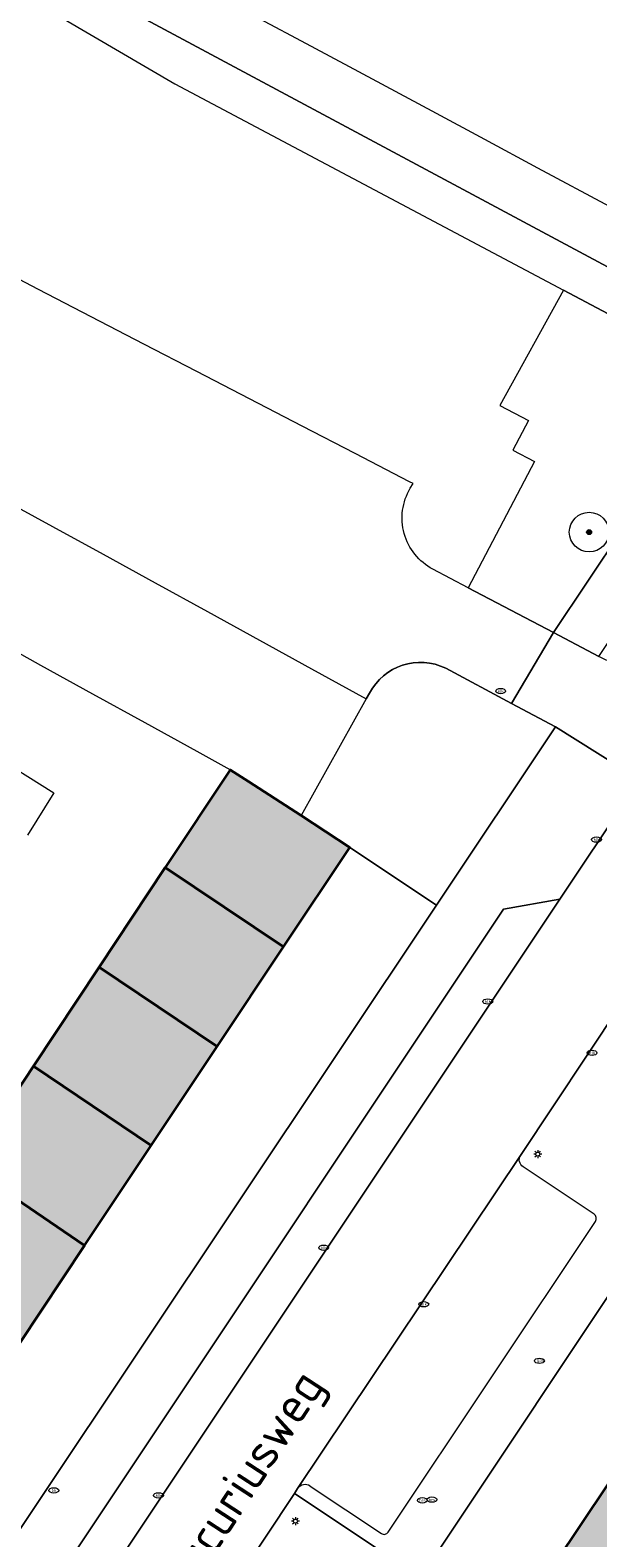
# Model space of a CAD drawing. Header units: metres. Extents: x 125349 to 128236, y 501602 to 503797.
# Tile 295 of 656: x 126323 to 126351, y 502177 to 502253. Entities that reach past the tile are written whole.
import ezdxf
from ezdxf.enums import TextEntityAlignment as Align

# ---------------------------------------------------------------- set-up
doc = ezdxf.new("R2010")
doc.units = ezdxf.units.M
doc.layers.get('0').update_dxf_attribs({"linetype": 'CONTINUOUS'})
for name, color, linetype, lineweight in [('B-WE-GR-BEPLANTING_CULTUUR_BOSPLANTSOEN-GV', 90, 'CONTINUOUS', 18), ('B-WE-GR-BEPLANTING_CULTUUR_HEESTERS-GV', 90, 'CONTINUOUS', 18), ('B-WE-GR-BOOM-S-500', 90, 'CONTINUOUS', 18), ('B-WE-GR-GROENVOORZIENING-GV', 80, 'CONTINUOUS', 18), ('B-WE-IE-MEUBILAIR-S', 7, 'CONTINUOUS', 18), ('B-WE-OG-BEBOUWING-GV', 7, 'CONTINUOUS', 35), ('B-WE-OG-TERREIN_ERF-GV', 7, 'CONTINUOUS', 18), ('B-WE-OG-TOPOGRAFIE-T18', 10, 'CONTINUOUS', 18), ('B-WE-VH-OPENVERHARDING-GV', 90, 'CONTINUOUS', 18), ('B-WE-VH-OPENVERHARDING_BETONSTRAATSTEEN-GV', 90, 'CONTINUOUS', 18), ('B-WE-VH-OPENVERHARDING_TEGEL-GV', 90, 'CONTINUOUS', 18)]:
    doc.layers.add(name, color=color, linetype=linetype, lineweight=lineweight)
doc.layers.add('B-WE-OG-BEBOUWING-V', color=7, linetype='CONTINUOUS', lineweight=18, true_color=0xcc646e)
doc.styles.add('NLCS-ISO', font='NLCS-ISO.ttf')
doc.styles.add('NLCS-ISO-M1000-T18', font='NLCS-ISO.ttf', dxfattribs={"height": 1.8})

# ---------------------------------------------------------------- blocks, each defined once
blk = doc.blocks.new('SIE-MEUBILAIR_PAAL_LICHTMAST-SO')
for points in [[(-0.62, 0), (-1, 0)], [(-0.71, 0.71), (-0.44, 0.44)], [(0, 1), (0, 0.62)], [(0.44, 0.44), (0.71, 0.71)], [(1, 0), (0.62, 0)], [(-0.71, -0.71), (-0.44, -0.44)], [(0, -0.62), (0, -1)], [(0.44, -0.44), (0.71, -0.71)]]:
    blk.add_lwpolyline(points)
blk.add_circle((0, 0), 0.5)
blk = doc.blocks.new('SIE-MEUBILAIR_PUT_KOLK-SO')
blk.add_ellipse((0, 0), major_axis=(1.25, 0), ratio=0.54)
at = {"style": 'NLCS-ISO'}
blk.add_text('klk', height=0.75, dxfattribs=at).set_placement((0.03, 0), align=Align.MIDDLE_CENTER)
blk = doc.blocks.new('SIE-MEUBILAIR_PUT_GASPUT-SO')
blk.add_ellipse((0, 0), major_axis=(1.25, 0), ratio=0.54)
at = {"style": 'NLCS-ISO'}
blk.add_text('gas ', height=0.75, dxfattribs=at).set_placement((0.53, 0.16), align=Align.MIDDLE_CENTER)
blk = doc.blocks.new('SIE-MEUBILAIR_PUT_BRANDSTOFPUT-SO')
blk.add_ellipse((0, 0), major_axis=(1.25, 0), ratio=0.54)
at = {"style": 'NLCS-ISO'}
blk.add_text('brs', height=0.75, dxfattribs=at).set_placement((0.03, 0), align=Align.MIDDLE_CENTER)
blk = doc.blocks.new('SIE-MEUBILAIR_PUT_BRANDKRAAN-SO')
blk.add_ellipse((0, 0), major_axis=(1.25, 0), ratio=0.54)
at = {"style": 'NLCS-ISO'}
blk.add_text('bk', height=0.75, dxfattribs=at).set_placement((0.03, 0), align=Align.MIDDLE_CENTER)
blk = doc.blocks.new('SGR-BOOM_01-SO')
at = {"linetype": 'ByBlock', "lineweight": 18}
h = blk.add_hatch(color=0, dxfattribs=at)
h.dxf.hatch_style = 1
edge = h.paths.add_edge_path()
edge.add_arc((0, 0), 0.25, 0, 360)
at = {"color": 0, "linetype": 'ByBlock', "lineweight": 18}
for radius in [2, 0.25]:
    blk.add_circle((0, 0), radius, dxfattribs=at)

msp = doc.modelspace()

# ---------------------------------------------------------------- hatches: boundary and pattern name
at = {"layer": 'B-WE-OG-BEBOUWING-V'}
for points in [[(126336.529, 502213.088), (126333.863, 502214.801), (126332.936, 502215.397), (126329.662, 502210.46), (126335.634, 502206.466), (126338.974, 502211.481)], [(126326.333, 502205.439), (126332.28, 502201.429), (126335.634, 502206.466), (126329.662, 502210.46)], [(126326.333, 502205.439), (126323.02, 502200.444), (126328.959, 502196.441), (126332.28, 502201.429)], [(126323.02, 502200.444), (126319.68, 502195.407), (126325.595, 502191.39), (126328.959, 502196.441)], [(126316.381, 502190.432), (126322.305, 502186.45), (126325.595, 502191.39), (126319.68, 502195.407)], [(126348.39, 502173.071), (126349.193, 502174.269), (126352.21, 502172.245), (126351.407, 502171.047), (126391.926, 502143.841), (126392.779, 502144.989), (126395.484, 502143.223), (126394.641, 502141.963), (126394.722, 502141.909), (126395.052, 502141.688), (126401.197, 502150.871), (126403.054, 502153.648), (126402.755, 502153.854), (126402.643, 502153.931), (126401.809, 502152.662), (126401.701, 502152.717), (126399.106, 502154.474), (126399.909, 502155.672), (126398.139, 502156.867), (126393.42, 502160.053), (126390.478, 502162.04), (126386.659, 502164.618), (126378.735, 502169.968), (126377.13, 502171.052), (126375.7, 502172.018), (126374.753, 502172.657), (126376.42, 502175.092), (126375.918, 502175.434), (126373.316, 502177.208), (126372.824, 502177.543), (126373.477, 502178.541), (126370.583, 502180.448), (126370.45, 502180.536), (126369.784, 502179.548), (126369.238, 502179.916), (126363.977, 502183.468), (126362.239, 502180.906), (126361.464, 502181.424), (126360.212, 502182.261), (126359.44, 502182.777), (126358.587, 502181.579), (126355.643, 502183.637), (126355.546, 502183.702), (126356.409, 502185.028), (126356.222, 502185.15), (126355.99, 502185.301), (126347.978, 502173.347), (126348.063, 502173.29)]]:
    msp.add_hatch(color=256, dxfattribs=at).paths.add_polyline_path(points)

# ---------------------------------------------------------------- linework, layer by layer
at = {"layer": 'B-WE-GR-BEPLANTING_CULTUUR_BOSPLANTSOEN-GV', "flags": 128}
msp.add_lwpolyline([(126348.063, 502173.29), (126347.978, 502173.347), (126355.99, 502185.301), (126356.222, 502185.15), (126358.306, 502188.2), (126358.819, 502188.952), (126358.137, 502189.413), (126354.168, 502192.094), (126351.771, 502188.463), (126338.171, 502168.071), (126338.722, 502167.696), (126342.17, 502165.35), (126344.965, 502169.501), (126345.468, 502169.173), (126346.699, 502171.063), (126347.52, 502172.452)], close=True, dxfattribs=at)
at = {"layer": 'B-WE-GR-BEPLANTING_CULTUUR_HEESTERS-GV', "flags": 128}
for points in [[(126313.403, 502259.224), (126324.561, 502253.259), (126330.146, 502250), (126349.767, 502239.594), (126357.923, 502235.269), (126359.048, 502236.98), (126314.326, 502260.944)], [(126346.548, 502233.778), (126347.995, 502233.024), (126347.206, 502231.523), (126348.302, 502230.948), (126344.956, 502224.573), (126349.252, 502222.319), (126357.923, 502235.269), (126349.767, 502239.594)]]:
    msp.add_lwpolyline(points, close=True, dxfattribs=at)
at = {"layer": 'B-WE-GR-BEPLANTING_CULTUUR_HEESTERS-GV'}
msp.add_lwpolyline([(126343.821, 502220.513, 0.409837), (126339.971, 502219.253)], format="xyb", dxfattribs=at)
at = {"layer": 'B-WE-GR-BEPLANTING_CULTUUR_HEESTERS-GV', "flags": 128}
for points in [[(126347.138, 502218.739), (126343.821, 502220.513)], [(126339.971, 502219.253), (126339.795, 502218.98), (126336.529, 502213.088), (126338.974, 502211.481), (126343.348, 502208.565)], [(126343.348, 502208.565), (126349.351, 502217.555), (126347.138, 502218.739)]]:
    msp.add_lwpolyline(points, dxfattribs=at)
at = {"layer": 'B-WE-GR-GROENVOORZIENING-GV', "flags": 128}
msp.add_lwpolyline([(126336.05, 502169.514), (126340.414, 502176.07), (126336.181, 502178.887), (126333.262, 502174.476)], dxfattribs=at)
at = {"layer": 'B-WE-OG-BEBOUWING-GV', "flags": 128}
for points in [[(126336.529, 502213.088), (126333.863, 502214.801), (126332.936, 502215.397), (126329.662, 502210.46), (126335.634, 502206.466), (126338.974, 502211.481)], [(126326.333, 502205.439), (126332.28, 502201.429), (126335.634, 502206.466), (126329.662, 502210.46)], [(126326.333, 502205.439), (126323.02, 502200.444), (126328.959, 502196.441), (126332.28, 502201.429)], [(126323.02, 502200.444), (126319.68, 502195.407), (126325.595, 502191.39), (126328.959, 502196.441)], [(126316.381, 502190.432), (126322.305, 502186.45), (126325.595, 502191.39), (126319.68, 502195.407)]]:
    msp.add_lwpolyline(points, close=True, dxfattribs=at)
msp.add_lwpolyline([(126375.918, 502175.434), (126373.316, 502177.208), (126372.824, 502177.543), (126373.477, 502178.541), (126370.583, 502180.448), (126370.45, 502180.536), (126369.784, 502179.548), (126369.238, 502179.916), (126363.977, 502183.468), (126362.239, 502180.906), (126361.464, 502181.424), (126360.212, 502182.261), (126359.44, 502182.777), (126358.587, 502181.579), (126355.643, 502183.637), (126355.546, 502183.702), (126356.409, 502185.028), (126356.222, 502185.15), (126355.99, 502185.301), (126347.978, 502173.347)], dxfattribs=at)
at = {"layer": 'B-WE-OG-TERREIN_ERF-GV', "flags": 128}
for points in [[(126319.68, 502195.407), (126323.02, 502200.444), (126326.333, 502205.439), (126329.662, 502210.46), (126332.936, 502215.397), (126331.27, 502216.316), (126328.643, 502217.766), (126326.016, 502219.215), (126323.39, 502220.664), (126320.645, 502222.179)], [(126320.806, 502216.257), (126324.049, 502214.231), (126322.712, 502212.09)]]:
    msp.add_lwpolyline(points, dxfattribs=at)
msp.add_lwpolyline([(126302.376, 502156.522), (126298.853, 502151.231), (126303.24, 502148.501), (126343.348, 502208.565), (126338.974, 502211.481), (126335.634, 502206.466), (126332.28, 502201.429), (126328.959, 502196.441), (126325.595, 502191.39), (126322.305, 502186.45), (126319.054, 502181.567), (126315.643, 502176.445), (126312.316, 502171.449), (126308.969, 502166.422), (126305.723, 502161.547)], close=True, dxfattribs=at)
at = {"layer": 'B-WE-VH-OPENVERHARDING-GV', "flags": 128}
for points in [[(126342.03, 502229.601), (126342.17, 502229.832), (126341.984, 502229.928), (126339.244, 502231.348), (126336.581, 502232.729), (126333.917, 502234.11), (126331.254, 502235.491), (126328.59, 502236.872), (126325.926, 502238.253), (126323.263, 502239.633), (126320.599, 502241.014)], [(126321.276, 502229.128), (126323.972, 502227.671), (126326.529, 502226.266), (126329.158, 502224.822), (126331.788, 502223.378), (126334.418, 502221.933), (126337.047, 502220.489)], [(126344.956, 502224.573), (126343.17, 502225.515)], [(126343.821, 502220.513), (126347.138, 502218.739), (126349.252, 502222.319), (126344.956, 502224.573)], [(126351.952, 502220.902), (126351.54, 502221.118), (126349.252, 502222.319), (126347.138, 502218.739), (126349.351, 502217.555), (126353.604, 502214.91), (126353.616, 502214.928), (126357.766, 502221.152)], [(126337.047, 502220.489), (126339.795, 502218.98), (126339.971, 502219.253)], [(126296.213, 502128.898), (126296.744, 502129.722), (126296.923, 502130), (126296.295, 502132.761), (126302.332, 502141.782), (126305.173, 502142.29), (126307.735, 502146.148), (126307.125, 502148.961), (126346.732, 502208.364), (126349.576, 502208.871), (126352.955, 502213.937), (126353.604, 502214.91), (126349.351, 502217.555), (126343.348, 502208.565), (126303.24, 502148.501), (126302.415, 502147.234), (126298.395, 502141.083), (126298.479, 502141.006), (126291.68, 502130.865), (126295.817, 502128.453)], [(126352.618, 502203.502), (126347.583, 502195.943)], [(126347.583, 502195.943), (126336.34, 502179.128)], [(126351.312, 502192.979), (126347.734, 502195.365)], [(126340.906, 502176.938), (126351.372, 502192.608)], [(126336.34, 502179.128), (126336.181, 502178.887), (126340.414, 502176.07), (126336.05, 502169.514), (126338.092, 502168.125), (126338.171, 502168.071), (126351.771, 502188.463), (126354.168, 502192.094), (126358.137, 502189.413), (126359.43, 502191.291)], [(126336.978, 502179.259), (126340.575, 502176.864)]]:
    msp.add_lwpolyline(points, dxfattribs=at)
at = {"layer": 'B-WE-VH-OPENVERHARDING-GV'}
for points in [[(126343.17, 502225.515, -0.429184), (126342.03, 502229.601)], [(126339.971, 502219.253, -0.409837), (126343.821, 502220.513)], [(126347.734, 502195.365, -0.396268), (126347.583, 502195.943)], [(126351.372, 502192.608, 0.393272), (126351.312, 502192.979)], [(126336.978, 502179.259, 0.402584), (126336.34, 502179.128)], [(126340.575, 502176.864, 0.452829), (126340.906, 502176.938)]]:
    msp.add_lwpolyline(points, format="xyb", dxfattribs=at)
at = {"layer": 'B-WE-VH-OPENVERHARDING_BETONSTRAATSTEEN-GV', "flags": 128}
for points in [[(126316.141, 502148.873), (126316.489, 502149.391), (126325.068, 502162.236), (126325.258, 502162.52), (126327.63, 502166.064), (126333.262, 502174.476), (126336.181, 502178.887), (126336.34, 502179.128), (126347.583, 502195.943), (126352.618, 502203.502), (126357.165, 502210.317), (126357.337, 502210.581), (126357.541, 502210.892), (126352.955, 502213.937), (126349.576, 502208.871), (126307.735, 502146.148), (126305.173, 502142.29), (126296.923, 502130), (126296.744, 502129.722), (126301.346, 502126.678), (126302.531, 502128.446), (126302.664, 502128.645), (126305.888, 502133.511), (126306.219, 502134.011)], [(126307.735, 502146.148), (126349.576, 502208.871), (126346.732, 502208.364), (126307.125, 502148.961)]]:
    msp.add_lwpolyline(points, close=True, dxfattribs=at)
at = {"layer": 'B-WE-VH-OPENVERHARDING_TEGEL-GV', "flags": 128}
for points in [[(126218.606, 502315.388), (126217.295, 502312.975), (126245.633, 502297.805), (126277.568, 502280.66), (126276.618, 502278.991), (126275.121, 502276.361), (126273.659, 502273.521), (126270.562, 502267.988), (126268.299, 502263.594), (126268.156, 502263.317), (126266.014, 502259.159), (126265.478, 502259.435), (126264.653, 502257.897), (126272.259, 502253.679), (126273.371, 502255.709), (126268.243, 502258.518), (126278.618, 502277.822), (126279.577, 502279.584), (126298.397, 502269.489), (126303.556, 502266.721), (126314.326, 502260.944), (126359.048, 502236.98), (126357.923, 502235.269), (126349.252, 502222.319)], [(126366.12, 502234.735), (126362.44, 502237.159), (126363, 502237.986), (126358.821, 502240.202), (126357.444, 502240.941), (126354.779, 502242.371), (126352.115, 502243.801), (126348.46, 502245.755), (126345.794, 502247.19), (126343.129, 502248.625), (126338.963, 502250.858), (126336.293, 502252.283), (126333.624, 502253.708), (126329.962, 502255.67), (126327.298, 502257.098), (126324.633, 502258.526), (126320.98, 502260.497)], [(126349.252, 502222.319), (126351.54, 502221.118), (126353.659, 502224.293), (126357.937, 502221.454)]]:
    msp.add_lwpolyline(points, dxfattribs=at)

# ---------------------------------------------------------------- block references
at = {"layer": 'B-WE-GR-BOOM-S-500', "xscale": 0.5, "yscale": 0.5, "zscale": 0.5}
msp.add_blockref('SGR-BOOM_01-SO', (126351.054, 502227.386), dxfattribs=at)
at = {"layer": 'B-WE-IE-MEUBILAIR-S', "xscale": 0.2, "yscale": 0.2, "zscale": 0.2}
for name, p in [('SIE-MEUBILAIR_PUT_KOLK-SO', (126346.589, 502219.365)), ('SIE-MEUBILAIR_PUT_KOLK-SO', (126351.424, 502211.873)), ('SIE-MEUBILAIR_PUT_KOLK-SO', (126345.938, 502203.703)), ('SIE-MEUBILAIR_PUT_KOLK-SO', (126351.2, 502201.114)), ('SIE-MEUBILAIR_PAAL_LICHTMAST-SO', (126348.462, 502196.005)), ('SIE-MEUBILAIR_PUT_KOLK-SO', (126337.659, 502191.28)), ('SIE-MEUBILAIR_PUT_KOLK-SO', (126342.707, 502188.428)), ('SIE-MEUBILAIR_PUT_GASPUT-SO', (126348.545, 502185.574)), ('SIE-MEUBILAIR_PUT_BRANDKRAAN-SO', (126324.038, 502179.039)), ('SIE-MEUBILAIR_PUT_KOLK-SO', (126329.323, 502178.786)), ('SIE-MEUBILAIR_PUT_BRANDSTOFPUT-SO', (126342.637, 502178.537)), ('SIE-MEUBILAIR_PUT_BRANDSTOFPUT-SO', (126343.12, 502178.573)), ('SIE-MEUBILAIR_PAAL_LICHTMAST-SO', (126336.233, 502177.49))]:
    msp.add_blockref(name, p, dxfattribs=at)

# ---------------------------------------------------------------- texts
at = {"layer": 'B-WE-OG-TOPOGRAFIE-T18', "style": 'NLCS-ISO-M1000-T18'}
msp.add_text('Mercuriusweg', height=1.8, rotation=56.9, dxfattribs=at).set_placement((126333.347, 502178.732), align=Align.MIDDLE)

doc.saveas('drawing.dxf')
